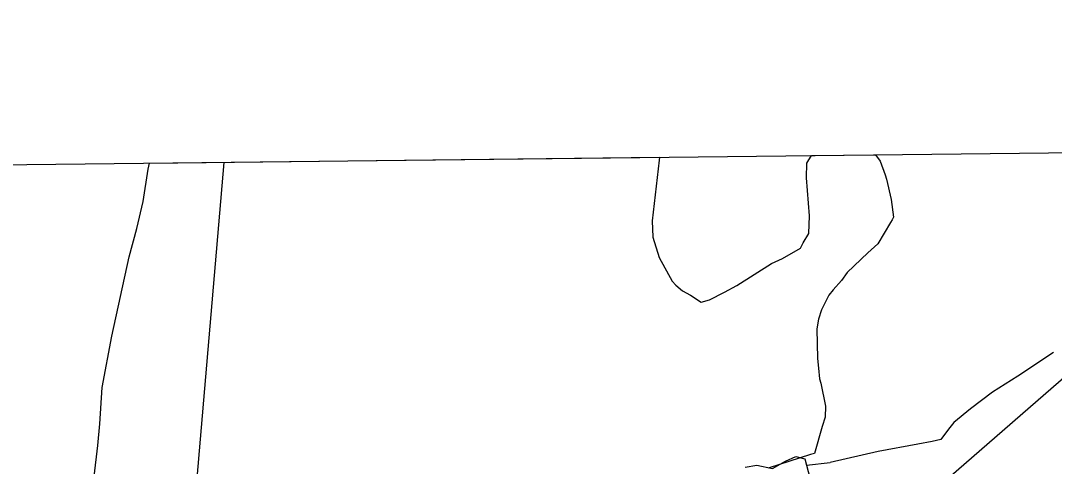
# Model space of a CAD drawing. Extents: x 3683402 to 3721514, y 487807 to 513565.
# Drawn here: x 3706941 to 3707959, y 511333 to 511772 of the extents above; entities that cross this region are included whole.
import ezdxf

# ---------------------------------------------------------------- set-up
doc = ezdxf.new("R2010")
doc.units = 0
for name, color, linetype in [('V-GRID-FRAM', 7, 'Continuous'), ('V-ROAD-CNTR', 7, 'Continuous'), ('V-SITE-VEGE', 7, 'Continuous'), ('V-TOPO-BNDY', 7, 'Continuous'), ('V-TOPO-SHOR', 7, 'Continuous')]:
    doc.layers.add(name, color=color, linetype=linetype)

msp = doc.modelspace()

# ---------------------------------------------------------------- linework, layer by layer
at = {"layer": 'V-GRID-FRAM'}
msp.add_lwpolyline([(3687448, 511403.5), (3719130.8, 511772.1), (3719350.3, 493590.7), (3687651.7, 493221.8), (3687448, 511403.5)], dxfattribs=at)
at = {"layer": 'V-ROAD-CNTR'}
msp.add_lwpolyline([(3705603.5, 509355.8), (3705793.3, 509529.4), (3706656.1, 510279.9), (3707769.6, 511247.3), (3708223.2, 511642)], dxfattribs=at)
at = {"layer": 'V-SITE-VEGE'}
for p, q in [((3707715.7, 511631.9), (3707720.2, 511639.4)), ((3707720.2, 511639.4), (3707783.1, 511640.1)), ((3707783.1, 511640.1), (3707787.9, 511633.8)), ((3707066.8, 511625.9), (3707068, 511631.8)), ((3707068, 511631.8), (3707570.4, 511637.6)), ((3707570.3, 511634.9), (3707563.2, 511575.1)), ((3707570.4, 511637.6), (3707570.3, 511634.9)), ((3707715.3, 511617.3), (3707715.7, 511631.9)), ((3707787.9, 511633.8), (3707792.8, 511620.3)), ((3707061.8, 511594), (3707066.8, 511625.9)), ((3707792.8, 511620.3), (3707794, 511616.2)), ((3707718.2, 511579.8), (3707715.3, 511617.3)), ((3707794, 511616.2), (3707798.8, 511596.1)), ((3707055.7, 511567.5), (3707061.8, 511594)), ((3707798.8, 511596.1), (3707800.9, 511578.7)), ((3707717.7, 511562.5), (3707718.2, 511579.8)), ((3707800.9, 511578.7), (3707799.5, 511576)), ((3707048.2, 511539.7), (3707055.7, 511567.5)), ((3707563.2, 511575.1), (3707564, 511559)), ((3707798.1, 511573.4), (3707785.4, 511552.4)), ((3707799.5, 511576), (3707798.1, 511573.4)), ((3707564, 511559), (3707570.1, 511538.8)), ((3707712.1, 511553.3), (3707717.7, 511562.5)), ((3707691.6, 511537.9), (3707709.2, 511548)), ((3707709.2, 511548), (3707712.1, 511553.3)), ((3707785.4, 511552.4), (3707775.8, 511543.4)), ((3707031.1, 511461.4), (3707048.2, 511539.7)), ((3707570.1, 511538.8), (3707582.8, 511515.7)), ((3707680.7, 511532.9), (3707691.6, 511537.9)), ((3707775.8, 511543.4), (3707755.2, 511524)), ((3707646.7, 511511.2), (3707680.7, 511532.9)), ((3707582.8, 511515.7), (3707586.7, 511511.6)), ((3707749.7, 511516.1), (3707741.4, 511507)), ((3707755.2, 511524), (3707749.7, 511516.1)), ((3707586.7, 511511.6), (3707593.2, 511506.1)), ((3707593.2, 511506.1), (3707601.1, 511501.9)), ((3707634.5, 511504.9), (3707646.7, 511511.2)), ((3707741.4, 511507), (3707737.2, 511501.8)), ((3707601.1, 511501.9), (3707611.5, 511494.9)), ((3707611.5, 511494.9), (3707619.6, 511497.3)), ((3707619.6, 511497.3), (3707634.5, 511504.9)), ((3707737.2, 511501.8), (3707730.1, 511487.3)), ((3707730.1, 511487.3), (3707727.2, 511478.1)), ((3707727.2, 511478.1), (3707725.6, 511468.8)), ((3707725.6, 511468.8), (3707726, 511439.4)), ((3707021.6, 511411), (3707031.1, 511461.4)), ((3707726, 511439.4), (3707727.1, 511430)), ((3707727.1, 511430), (3707728.1, 511419.3)), ((3707728.1, 511419.3), (3707729.3, 511415.3)), ((3707729.3, 511415.3), (3707734, 511392.4)), ((3707019.2, 511375), (3707021.6, 511411)), ((3707734, 511392.4), (3707733.6, 511381.8)), ((3707017.3, 511353.7), (3707019.2, 511375)), ((3707733.6, 511381.8), (3707730.7, 511372.5)), ((3707730.7, 511372.5), (3707723.2, 511346)), ((3707013.7, 511323.1), (3707017.3, 511353.7)), ((3707719.2, 511344.8), (3707677.4, 511331.4)), ((3707723.2, 511346), (3707719.2, 511344.8))]:
    msp.add_line(p, q, dxfattribs=at)
at = {"layer": 'V-TOPO-BNDY'}
msp.add_line((3707141.5, 511632.6), (3706998.5, 509960.2), dxfattribs=at)
at = {"layer": 'V-TOPO-SHOR'}
msp.add_line((3707715.3, 511334.3), (3707738.5, 511337), dxfattribs=at)
for points in [[(3707958.6, 511445.5), (3707923.5, 511422), (3707898.5, 511406.2), (3707876.8, 511389.9), (3707860.4, 511376.3), (3707855, 511369.8), (3707847.6, 511359.6), (3707839.1, 511357.6), (3707824.8, 511355.2), (3707786, 511347.9), (3707738.5, 511337)], [(3707654.9, 511332.5), (3707666.5, 511334.3), (3707681.9, 511331.2), (3707694.6, 511338.2), (3707704.6, 511343), (3707713.6, 511340.6), (3707715.3, 511334.3), (3707718.6, 511322)]]:
    msp.add_lwpolyline(points, dxfattribs=at)

doc.saveas('drawing.dxf')
